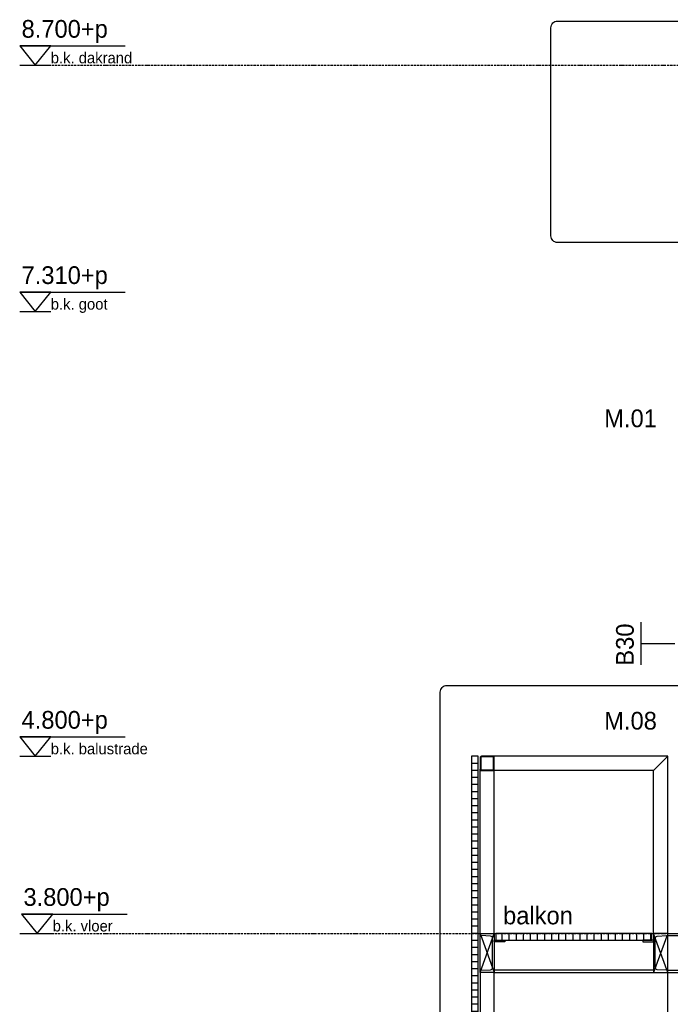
# Model space of a CAD drawing. Header units: millimetres. Extents: x -297000 to 504135, y -166520 to 252050.
# Tile 290 of 416: x 8325 to 12000, y -12200 to -6642. Entities that reach past the tile are written whole.
import ezdxf
from ezdxf.enums import TextEntityAlignment as Align

# ---------------------------------------------------------------- set-up
doc = ezdxf.new("R2010")
doc.units = ezdxf.units.MM
doc.header["$MEASUREMENT"] = 0
doc.linetypes.add('ACAD_ISO10W100', pattern=[18, 12, -3, 0, -3])
doc.linetypes.add('CENTER', pattern=[50.8, 31.75, -6.35, 6.35, -6.35])
doc.layers.get('Defpoints').update_dxf_attribs({"color": 6})
for name, color, linetype in [('010_T0050_T', 4, 'Continuous'), ('010_T0100_T', 4, 'Continuous'), ('040_AXPRI_B', 9, 'CENTER'), ('080_SYMB_DETAIL', 4, 'Continuous'), ('080_SYMBO_G', 1, 'Continuous'), ('299_STEEL_G', 3, 'Continuous'), ('340_BALUS_E', 8, 'Continuous'), ('340_BALUS_G', 2, 'Continuous')]:
    doc.layers.add(name, color=color, linetype=linetype)
doc.styles.add('VMX 1 SMALL 100', font='unvr55w.TTF', dxfattribs={"height": 100})
doc.styles.add('VMX 2 MEDIUM 100', font='unvr55w.TTF', dxfattribs={"height": 200})
doc.styles.add('VMX 2 MEDIUM 50', font='unvr55w.TTF', dxfattribs={"height": 100})

# ---------------------------------------------------------------- blocks, each defined once
blk = doc.blocks.new('GRID02')
at = {"layer": '040_AXPRI_B', "linetype": 'ACAD_ISO10W100'}
for points in [[(-4000, 8700), (27200, 8700)], [(-4000, 3800), (27200, 3800)]]:
    blk.add_lwpolyline(points, dxfattribs=at)
blk = doc.blocks.new('WAND B60')
for p, q in [((1.202, 0), (-1.202, 0)), ((0, 0), (0, -1.906))]:
    blk.add_line(p, q)
at = {"style": 'VMX 1 SMALL 100'}
blk.add_attdef('B60', text='', height=1, dxfattribs=at).set_placement((0, 0.914), align=Align.MIDDLE_CENTER)
blk = doc.blocks.new('UNP220')
at = {"layer": '299_STEEL_G'}
blk.add_lwpolyline([(-31, 82.1), (-31, 82.1, -0.398452), (-19.2, 94.6), (33.9, 97.5, 0.398452), (40, 104), (40, 110), (-40, 110), (-40, 110), (-40, -110), (40, -110), (40, -104, 0.398452), (33.9, -97.5), (-19.2, -94.6, -0.398452), (-31, -82.1)], format="xyb", close=True, dxfattribs=at)
at = {"layer": 'Defpoints'}
blk.add_lwpolyline([(-40, -110), (40, -110), (40, 110), (-40, 110)], close=True, dxfattribs=at)
for points in [[(40, 110), (-40, -110)], [(40, -110), (-40, 110)]]:
    blk.add_lwpolyline(points, dxfattribs=at)
blk = doc.blocks.new('1006_X-03.01')
at = {"layer": '340_BALUS_G'}
h = blk.add_hatch(dxfattribs=at)
h.set_pattern_fill('_USER', color=256, scale=40, style=0, pattern_type=0)
h.set_pattern_definition([(0, (-1403.03, 3762), (0, 40), [])])
h.paths.add_polyline_path([(-1410, 2965), (-1410, 4800), (-1448, 4800), (-1448, 2965)])
h = blk.add_hatch(dxfattribs=at)
h.set_pattern_fill('_USER', color=256, scale=40, angle=90, style=0, pattern_type=0)
h.set_pattern_definition([(90, (-1310, 3762), (-40, 2e-15), [])])
h.paths.add_polyline_path([(-430, 3762), (-430, 3800), (-1310, 3800), (-1310, 3762)])
at = {"layer": '299_STEEL_G'}
for points in [[(-1392, 4720), (-1328, 4720, 0.414214), (-1320, 4728), (-1320, 4792, 0.414214), (-1328, 4800), (-1392, 4800, 0.414214), (-1400, 4792), (-1400, 4728, 0.414214)], [(-1392, 4724), (-1328, 4724, 0.414214), (-1324, 4728), (-1324, 4792, 0.414214), (-1328, 4796), (-1392, 4796, 0.414214), (-1396, 4792), (-1396, 4728, 0.414214)]]:
    blk.add_lwpolyline(points, format="xyb", close=True, dxfattribs=at)
for points in [[(-1320, 3762), (-1260, 3762), (-1260, 3752), (-1320, 3752), (-1320, 3762)], [(-420, 3762), (-480, 3762), (-480, 3752), (-420, 3752), (-420, 3762)]]:
    blk.add_lwpolyline(points, dxfattribs=at)
at = {"layer": '340_BALUS_E'}
for points in [[(-340, 3800), (-340, 4800), (-1328, 4800)], [(-420, 4718.9), (-340, 4800)], [(-1400, 3800), (-1400, 4728)], [(-1320, 3800), (-1320, 4728)], [(-420, 3800), (-420, 4720), (-1320, 4720)], [(-340, 3800), (-100, 3800)], [(-340, 3787.5), (-100, 3787.5)], [(-1400, 3580), (-1400, 2965), (-1320, 2965), (-1320, 3580)], [(-420, 3592.5), (-1320, 3592.5)], [(-1320, 3580), (-420, 3580)], [(-1320, 2965), (-340, 2965), (-340, 3580)], [(-340, 3592.5), (-100, 3592.5)], [(-340, 3580), (-100, 3580)]]:
    blk.add_lwpolyline(points, dxfattribs=at)
at = {"layer": '340_BALUS_G'}
blk.add_lwpolyline([(-1410, 2965), (-1410, 4800), (-1448, 4800), (-1448, 2965)], close=True, dxfattribs=at)
blk.add_lwpolyline([(-430, 3762), (-430, 3800), (-1310, 3800), (-1310, 3762), (-430, 3762)], dxfattribs=at)
for name, p in [('GRID02', (0, 0)), ('UNP220', (-380, 3690))]:
    blk.add_blockref(name, p)
at = {"xscale": -1}
blk.add_blockref('UNP220', (-1360, 3690), dxfattribs=at)
at = {"layer": '080_SYMBO_G', "ltscale": 2}
ref = blk.add_blockref('WAND B60', (-490.6, 5436.1), dxfattribs=dict(at, xscale=-100, yscale=100, zscale=100, rotation=90))
ref.add_attrib('B60', 'B30', dxfattribs={"layer": '0', "height": 100, "rotation": 90, "style": 'VMX 1 SMALL 100'}).set_placement((-582, 5430.4), align=Align.MIDDLE_CENTER)

msp = doc.modelspace()

# ---------------------------------------------------------------- linework, layer by layer
at = {"layer": '010_T0050_T', "color": 1}
for p, q in [((8325, -6790.3), (8921.2, -6790.3)), ((8325, -6900), (8500.6, -6900)), ((8325, -8180.3), (8921.2, -8180.3)), ((8325, -8290.1), (8500.6, -8290.1)), ((8325, -10690.3), (8921.2, -10690.3)), ((8325, -10800.1), (8500.6, -10800.1)), ((8335.7, -11690.3), (8931.8, -11690.3)), ((8335.7, -11800.1), (8511.3, -11800.1))]:
    msp.add_line(p, q, dxfattribs=at)
for points in [[(8325, -6790.3), (8412.8, -6900), (8500.6, -6790.3), (8325, -6790.3)], [(8325, -8180.3), (8412.8, -8290.1), (8500.6, -8180.3), (8325, -8180.3)], [(8325, -10690.3), (8412.8, -10800.1), (8500.6, -10690.3), (8325, -10690.3)], [(8335.7, -11690.3), (8423.5, -11800.1), (8511.3, -11690.3), (8335.7, -11690.3)]]:
    msp.add_lwpolyline(points, dxfattribs=at)
at = {"layer": '080_SYMB_DETAIL', "color": 6}
for points in [[(13075, -6687.5), (13075, -7862.5, -0.414214), (13037.5, -7900), (11362.5, -7900, -0.414214), (11325, -7862.5), (11325, -6687.5, -0.414214), (11362.5, -6650), (13037.5, -6650, -0.414214)], [(12575, -10437.5), (12575, -12862.5, -0.414214), (12537.5, -12900), (10737.5, -12900, -0.414214), (10700, -12862.5), (10700, -10437.5, -0.414214), (10737.5, -10400), (12537.5, -10400, -0.414214)]]:
    msp.add_lwpolyline(points, format="xyb", close=True, dxfattribs=at)

# ---------------------------------------------------------------- block references
msp.add_blockref('1006_X-03.01', (12325, -15600))

# ---------------------------------------------------------------- texts
at = {"layer": '010_T0050_T', "attachment_point": 1, "style": 'VMX 2 MEDIUM 50'}
for s, insert, char_height in [('8.700+p', (8335.7, -6644.2), 100), ('b.k. dakrand', (8500.6, -6826.3), 62.5), ('7.310+p', (8335.7, -8034.3), 100), ('b.k. goot', (8500.6, -8216.3), 62.5), ('4.800+p', (8335.7, -10544.3), 100), ('b.k. balustrade', (8500.6, -10726.3), 62.5), ('3.800+p', (8346.3, -11544.3), 100), ('b.k. vloer', (8511.3, -11726.3), 62.5)]:
    msp.add_mtext(s, dxfattribs=dict(at, insert=insert, char_height=char_height))
at = {"layer": '010_T0100_T', "char_height": 100}
for s, insert, attachment_point, style in [('M.01', (11775, -8893.3), 5, 'VMX 2 MEDIUM 100'), ('M.08', (11775, -10600), 5, 'VMX 2 MEDIUM 100'), ('balkon', (11055, -11750), 7, 'VMX 1 SMALL 100')]:
    msp.add_mtext(s, dxfattribs=dict(at, insert=insert, attachment_point=attachment_point, style=style))

doc.saveas('drawing.dxf')
